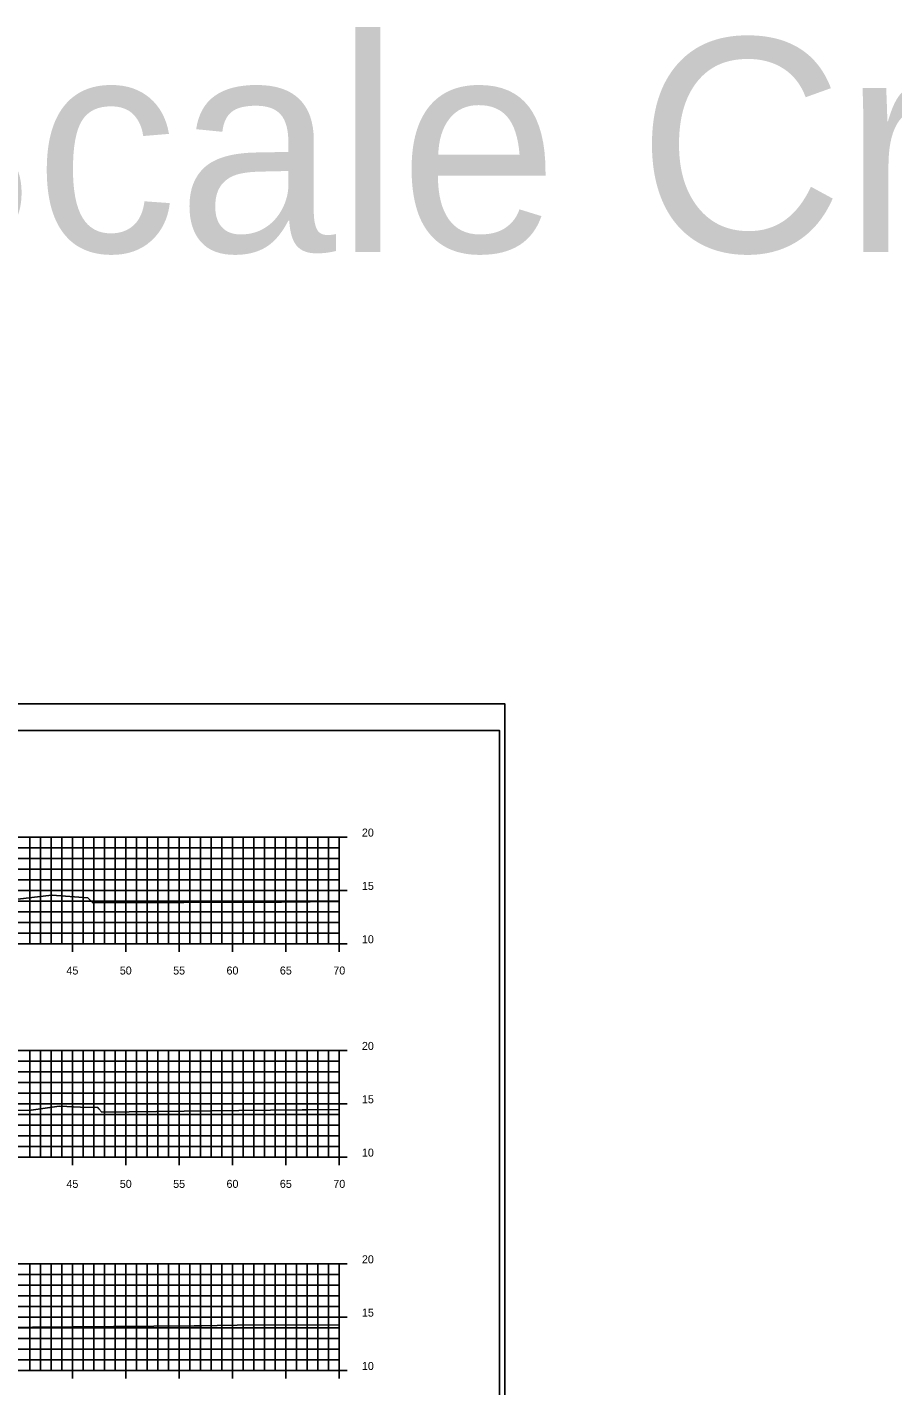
# Model space of a CAD drawing. Extents: x 40011 to 50684, y 49949 to 72236.
# Drawn here: x 41186.6 to 41267.7, y 67913.8 to 68041.1 of the extents above; entities that cross this region are included whole.
import ezdxf

# ---------------------------------------------------------------- set-up
doc = ezdxf.new("R2010")
doc.units = 0
for name, color, linetype in [('1', 7, 'Continuous'), ('41', 7, 'Continuous'), ('51', 7, 'Continuous'), ('52', 7, 'Continuous'), ('53', 7, 'Continuous'), ('54', 7, 'Continuous'), ('55', 7, 'Continuous'), ('57', 7, 'Continuous')]:
    doc.layers.add(name, color=color, linetype=linetype)

msp = doc.modelspace()

# ---------------------------------------------------------------- linework, layer by layer
at = {"layer": '1'}
for p, q in [((41231.32, 67977.7), (41056.62, 67977.7)), ((41230.82, 67975.2), (41065.82, 67975.2)), ((41230.82, 67870.2), (41230.82, 67975.2))]:
    msp.add_line(p, q, dxfattribs=at)
at = {"layer": '41'}
for points in [[(41056.62, 67977.7), (41231.32, 67977.7), (41231.32, 67867.7), (41056.62, 67867.7)], [(41065.82, 67975.2), (41230.82, 67975.2), (41230.82, 67870.2), (41065.82, 67870.2)]]:
    msp.add_lwpolyline(points, close=True, dxfattribs=at)
at = {"layer": '51'}
for p, q in [((41215.82, 67955.2), (41215.82, 67965.2)), ((41216.57, 67965.2), (41215.82, 67965.2)), ((41216.57, 67960.2), (41215.82, 67960.2)), ((41216.57, 67955.2), (41215.82, 67955.2)), ((41215.82, 67935.2), (41215.82, 67945.2)), ((41216.57, 67945.2), (41215.82, 67945.2)), ((41216.57, 67940.2), (41215.82, 67940.2)), ((41216.57, 67935.2), (41215.82, 67935.2)), ((41215.82, 67915.2), (41215.82, 67925.2)), ((41216.57, 67925.2), (41215.82, 67925.2)), ((41216.57, 67920.2), (41215.82, 67920.2)), ((41216.57, 67915.2), (41215.82, 67915.2))]:
    msp.add_line(p, q, dxfattribs=at)
at = {"layer": '52'}
for p, q in [((41075.82, 67955.2), (41215.82, 67955.2)), ((41190.82, 67954.45), (41190.82, 67955.2)), ((41195.82, 67954.45), (41195.82, 67955.2)), ((41200.82, 67954.45), (41200.82, 67955.2)), ((41205.82, 67954.45), (41205.82, 67955.2)), ((41210.82, 67954.45), (41210.82, 67955.2)), ((41215.82, 67954.45), (41215.82, 67955.2)), ((41075.82, 67935.2), (41215.82, 67935.2)), ((41190.82, 67934.45), (41190.82, 67935.2)), ((41195.82, 67934.45), (41195.82, 67935.2)), ((41200.82, 67934.45), (41200.82, 67935.2)), ((41205.82, 67934.45), (41205.82, 67935.2)), ((41210.82, 67934.45), (41210.82, 67935.2)), ((41215.82, 67934.45), (41215.82, 67935.2)), ((41075.82, 67915.2), (41215.82, 67915.2)), ((41190.82, 67914.45), (41190.82, 67915.2)), ((41195.82, 67914.45), (41195.82, 67915.2)), ((41200.82, 67914.45), (41200.82, 67915.2)), ((41205.82, 67914.45), (41205.82, 67915.2)), ((41210.82, 67914.45), (41210.82, 67915.2)), ((41215.82, 67914.45), (41215.82, 67915.2))]:
    msp.add_line(p, q, dxfattribs=at)
at = {"layer": '53'}
for p, q in [((41075.82, 67964.2), (41215.82, 67964.2)), ((41075.82, 67963.2), (41215.82, 67963.2)), ((41075.82, 67962.2), (41215.82, 67962.2)), ((41075.82, 67961.2), (41215.82, 67961.2)), ((41075.82, 67959.2), (41215.82, 67959.2)), ((41075.82, 67958.2), (41215.82, 67958.2)), ((41075.82, 67957.2), (41215.82, 67957.2)), ((41075.82, 67956.2), (41215.82, 67956.2)), ((41075.82, 67944.2), (41215.82, 67944.2)), ((41075.82, 67943.2), (41215.82, 67943.2)), ((41075.82, 67942.2), (41215.82, 67942.2)), ((41075.82, 67941.2), (41215.82, 67941.2)), ((41075.82, 67939.2), (41215.82, 67939.2)), ((41075.82, 67938.2), (41215.82, 67938.2)), ((41075.82, 67937.2), (41215.82, 67937.2)), ((41075.82, 67936.2), (41215.82, 67936.2)), ((41075.82, 67924.2), (41215.82, 67924.2)), ((41075.82, 67923.2), (41215.82, 67923.2)), ((41075.82, 67922.2), (41215.82, 67922.2)), ((41075.82, 67921.2), (41215.82, 67921.2)), ((41075.82, 67919.2), (41215.82, 67919.2)), ((41075.82, 67918.2), (41215.82, 67918.2)), ((41075.82, 67917.2), (41215.82, 67917.2)), ((41075.82, 67916.2), (41215.82, 67916.2))]:
    msp.add_line(p, q, dxfattribs=at)
at = {"layer": '54'}
for p, q in [((41186.82, 67955.2), (41186.82, 67965.2)), ((41187.82, 67955.2), (41187.82, 67965.2)), ((41188.82, 67955.2), (41188.82, 67965.2)), ((41189.82, 67955.2), (41189.82, 67965.2)), ((41191.82, 67955.2), (41191.82, 67965.2)), ((41192.82, 67955.2), (41192.82, 67965.2)), ((41193.82, 67955.2), (41193.82, 67965.2)), ((41194.82, 67955.2), (41194.82, 67965.2)), ((41196.82, 67955.2), (41196.82, 67965.2)), ((41197.82, 67955.2), (41197.82, 67965.2)), ((41198.82, 67955.2), (41198.82, 67965.2)), ((41199.82, 67955.2), (41199.82, 67965.2)), ((41201.82, 67955.2), (41201.82, 67965.2)), ((41202.82, 67955.2), (41202.82, 67965.2)), ((41203.82, 67955.2), (41203.82, 67965.2)), ((41204.82, 67955.2), (41204.82, 67965.2)), ((41206.82, 67955.2), (41206.82, 67965.2)), ((41207.82, 67955.2), (41207.82, 67965.2)), ((41208.82, 67955.2), (41208.82, 67965.2)), ((41209.82, 67955.2), (41209.82, 67965.2)), ((41211.82, 67955.2), (41211.82, 67965.2)), ((41212.82, 67955.2), (41212.82, 67965.2)), ((41213.82, 67955.2), (41213.82, 67965.2)), ((41214.82, 67955.2), (41214.82, 67965.2)), ((41186.82, 67935.2), (41186.82, 67945.2)), ((41187.82, 67935.2), (41187.82, 67945.2)), ((41188.82, 67935.2), (41188.82, 67945.2)), ((41189.82, 67935.2), (41189.82, 67945.2)), ((41191.82, 67935.2), (41191.82, 67945.2)), ((41192.82, 67935.2), (41192.82, 67945.2)), ((41193.82, 67935.2), (41193.82, 67945.2)), ((41194.82, 67935.2), (41194.82, 67945.2)), ((41196.82, 67935.2), (41196.82, 67945.2)), ((41197.82, 67935.2), (41197.82, 67945.2)), ((41198.82, 67935.2), (41198.82, 67945.2)), ((41199.82, 67935.2), (41199.82, 67945.2)), ((41201.82, 67935.2), (41201.82, 67945.2)), ((41202.82, 67935.2), (41202.82, 67945.2)), ((41203.82, 67935.2), (41203.82, 67945.2)), ((41204.82, 67935.2), (41204.82, 67945.2)), ((41206.82, 67935.2), (41206.82, 67945.2)), ((41207.82, 67935.2), (41207.82, 67945.2)), ((41208.82, 67935.2), (41208.82, 67945.2)), ((41209.82, 67935.2), (41209.82, 67945.2)), ((41211.82, 67935.2), (41211.82, 67945.2)), ((41212.82, 67935.2), (41212.82, 67945.2)), ((41213.82, 67935.2), (41213.82, 67945.2)), ((41214.82, 67935.2), (41214.82, 67945.2)), ((41186.82, 67915.2), (41186.82, 67925.2)), ((41187.82, 67915.2), (41187.82, 67925.2)), ((41188.82, 67915.2), (41188.82, 67925.2)), ((41189.82, 67915.2), (41189.82, 67925.2)), ((41191.82, 67915.2), (41191.82, 67925.2)), ((41192.82, 67915.2), (41192.82, 67925.2)), ((41193.82, 67915.2), (41193.82, 67925.2)), ((41194.82, 67915.2), (41194.82, 67925.2)), ((41196.82, 67915.2), (41196.82, 67925.2)), ((41197.82, 67915.2), (41197.82, 67925.2)), ((41198.82, 67915.2), (41198.82, 67925.2)), ((41199.82, 67915.2), (41199.82, 67925.2)), ((41201.82, 67915.2), (41201.82, 67925.2)), ((41202.82, 67915.2), (41202.82, 67925.2)), ((41203.82, 67915.2), (41203.82, 67925.2)), ((41204.82, 67915.2), (41204.82, 67925.2)), ((41206.82, 67915.2), (41206.82, 67925.2)), ((41207.82, 67915.2), (41207.82, 67925.2)), ((41208.82, 67915.2), (41208.82, 67925.2)), ((41209.82, 67915.2), (41209.82, 67925.2)), ((41211.82, 67915.2), (41211.82, 67925.2)), ((41212.82, 67915.2), (41212.82, 67925.2)), ((41213.82, 67915.2), (41213.82, 67925.2)), ((41214.82, 67915.2), (41214.82, 67925.2))]:
    msp.add_line(p, q, dxfattribs=at)
at = {"layer": '55'}
for p, q in [((41075.82, 67965.2), (41215.82, 67965.2)), ((41190.82, 67955.2), (41190.82, 67965.2)), ((41195.82, 67955.2), (41195.82, 67965.2)), ((41200.82, 67955.2), (41200.82, 67965.2)), ((41205.82, 67955.2), (41205.82, 67965.2)), ((41210.82, 67955.2), (41210.82, 67965.2)), ((41215.82, 67955.2), (41215.82, 67965.2)), ((41075.82, 67960.2), (41215.82, 67960.2)), ((41075.82, 67955.2), (41215.82, 67955.2)), ((41075.82, 67945.2), (41215.82, 67945.2)), ((41190.82, 67935.2), (41190.82, 67945.2)), ((41195.82, 67935.2), (41195.82, 67945.2)), ((41200.82, 67935.2), (41200.82, 67945.2)), ((41205.82, 67935.2), (41205.82, 67945.2)), ((41210.82, 67935.2), (41210.82, 67945.2)), ((41215.82, 67935.2), (41215.82, 67945.2)), ((41075.82, 67940.2), (41215.82, 67940.2)), ((41075.82, 67935.2), (41215.82, 67935.2)), ((41075.82, 67925.2), (41215.82, 67925.2)), ((41190.82, 67915.2), (41190.82, 67925.2)), ((41195.82, 67915.2), (41195.82, 67925.2)), ((41200.82, 67915.2), (41200.82, 67925.2)), ((41205.82, 67915.2), (41205.82, 67925.2)), ((41210.82, 67915.2), (41210.82, 67925.2)), ((41215.82, 67915.2), (41215.82, 67925.2)), ((41075.82, 67920.2), (41215.82, 67920.2)), ((41075.82, 67915.2), (41215.82, 67915.2))]:
    msp.add_line(p, q, dxfattribs=at)
at = {"layer": '57'}
for points in [[(41185.68, 67959.38), (41187, 67959.55), (41188.84, 67959.77), (41188.9, 67959.77), (41192.26, 67959.5), (41192.27, 67959.48), (41192.73, 67959.04), (41209.78, 67959.1), (41210.39, 67959.11), (41215.82, 67959.17)], [(41177.73, 67939.37), (41186.93, 67939.59), (41189.34, 67939.95), (41189.62, 67939.99), (41191.56, 67939.89), (41193.18, 67939.84), (41193.29, 67939.74), (41193.55, 67939.42), (41206.41, 67939.56), (41212.34, 67939.63), (41212.87, 67939.64), (41215.82, 67939.66)], [(41185.6, 67919.23), (41187.06, 67919.25), (41202.21, 67919.39), (41202.32, 67919.39), (41202.56, 67919.4), (41202.77, 67919.4), (41202.93, 67919.4), (41204.38, 67919.41), (41206.26, 67919.44), (41215.82, 67919.49)]]:
    msp.add_lwpolyline(points, dxfattribs=at)

# ---------------------------------------------------------------- texts
at = {"layer": '1'}
msp.add_text('5 and 5 Scale Cross-section Test', height=20, dxfattribs=at).set_placement((41072.77, 68020.06))
at = {"layer": '51'}
for s, p in [('20', (41217.94, 67965.25)), ('15', (41217.94, 67960.25)), ('10', (41217.94, 67955.25)), ('20', (41217.94, 67945.25)), ('15', (41217.94, 67940.25)), ('10', (41217.94, 67935.25)), ('20', (41217.94, 67925.25)), ('15', (41217.94, 67920.25)), ('10', (41217.94, 67915.25))]:
    msp.add_text(s, height=0.75, dxfattribs=at).set_placement(p)
at = {"layer": '52'}
for s, p in [('45', (41190.25, 67952.32)), ('50', (41195.25, 67952.32)), ('55', (41200.25, 67952.32)), ('60', (41205.25, 67952.32)), ('65', (41210.25, 67952.32)), ('70', (41215.26, 67952.32)), ('45', (41190.25, 67932.32)), ('50', (41195.25, 67932.32)), ('55', (41200.25, 67932.32)), ('60', (41205.25, 67932.32)), ('65', (41210.25, 67932.32)), ('70', (41215.26, 67932.32))]:
    msp.add_text(s, height=0.75, dxfattribs=at).set_placement(p)

doc.saveas('drawing.dxf')
